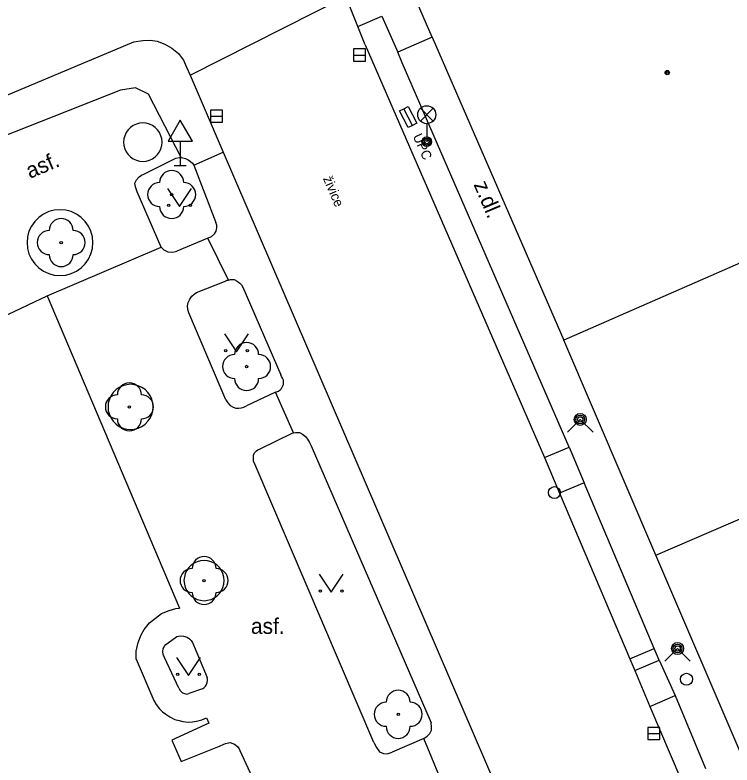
# Model space of a CAD drawing. Extents: x -596229 to -595156, y -1161237 to -1159376.
# Drawn here: x -595800.64 to -595770.79, y -1160729.89 to -1160698.66 of the extents above; entities that cross this region are included whole.
import ezdxf

# ---------------------------------------------------------------- set-up
doc = ezdxf.new("R2010")
doc.units = 0
for name, color, linetype in [('Level 22', 7, 'Continuous'), ('Level 27', 7, 'Continuous'), ('Level 28', 7, 'Continuous'), ('Level 31', 7, 'Continuous'), ('Level 33', 7, 'Continuous'), ('Level 34', 7, 'Continuous'), ('Level 36', 7, 'Continuous'), ('Level 39', 7, 'Continuous'), ('slaboproud - povrch.  znaky a tel. budka skut. velikost', 7, 'Continuous'), ('Specificka linie pasportu komunikaci', 7, 'Continuous'), ('TM - budovy zdene_ betonove - VP', 7, 'Continuous'), ('TM - chodniky - VP', 7, 'Continuous'), ('TM - komunikace - VP', 7, 'Continuous'), ('TM - popis objektu', 7, 'Continuous'), ('TM - popis povrchu', 7, 'Continuous'), ('TM - rozhrani mezi zpev. plochami mezi sebou - VP', 7, 'Continuous'), ('TM - rozhrani ploch obecne - VP', 7, 'Continuous')]:
    doc.layers.add(name, color=color, linetype=linetype)

msp = doc.modelspace()

# ---------------------------------------------------------------- linework, layer by layer
at = {"layer": 'Level 22'}
for centre in [(-595794.12, -1160706.14), (-595798.72, -1160708.14), (-595791, -1160713.3), (-595795.88, -1160714.98), (-595792.77, -1160722.21), (-595784.69, -1160727.78)]:
    msp.add_circle(centre, 0.05, dxfattribs=at)
for centre, start, end in [((-595794.12, -1160705.64), 0, 180), ((-595794.62, -1160706.14), 90, 270), ((-595793.62, -1160706.14), 270, 90), ((-595794.12, -1160706.64), 180, 0), ((-595798.72, -1160707.64), 0, 180), ((-595799.22, -1160708.14), 90, 270), ((-595798.22, -1160708.14), 270, 90), ((-595798.72, -1160708.64), 180, 0), ((-595791, -1160712.8), 0, 180), ((-595791.5, -1160713.3), 90, 270), ((-595790.5, -1160713.3), 270, 90), ((-595791, -1160713.8), 180, 0), ((-595795.88, -1160714.48), 0, 180), ((-595796.38, -1160714.98), 90, 270), ((-595795.38, -1160714.98), 270, 90), ((-595795.88, -1160715.48), 180, 0), ((-595792.77, -1160721.71), 0, 180), ((-595793.27, -1160722.21), 90, 270), ((-595792.27, -1160722.21), 270, 90), ((-595792.77, -1160722.71), 180, 0), ((-595784.69, -1160727.28), 0, 180), ((-595785.19, -1160727.78), 90, 270), ((-595784.19, -1160727.78), 270, 90), ((-595784.69, -1160728.28), 180, 0)]:
    msp.add_arc(centre, 0.5, start, end, dxfattribs=at)
at = {"layer": 'Level 27'}
for p, q in [((-595786.55, -1160700.33), (-595786.05, -1160700.33)), ((-595792.5, -1160702.87), (-595792, -1160702.87)), ((-595774.3, -1160728.58), (-595773.8, -1160728.58))]:
    msp.add_line(p, q, dxfattribs=at)
for points in [[(-595786.55, -1160700.58), (-595786.05, -1160700.58), (-595786.05, -1160700.08), (-595786.55, -1160700.08)], [(-595792.5, -1160703.12), (-595792, -1160703.12), (-595792, -1160702.62), (-595792.5, -1160702.62)], [(-595774.3, -1160728.83), (-595773.8, -1160728.83), (-595773.8, -1160728.33), (-595774.3, -1160728.33)]]:
    msp.add_lwpolyline(points, close=True, dxfattribs=at)
at = {"layer": 'Level 28'}
for centre in [(-595778.19, -1160718.55), (-595772.69, -1160726.32)]:
    msp.add_circle(centre, 0.25, dxfattribs=at)
at = {"layer": 'Level 31'}
for points in [[(-595777.64, -1160716.03), (-595777.11, -1160715.5), (-595776.58, -1160716.03)], [(-595773.59, -1160725.57), (-595773.06, -1160725.04), (-595772.53, -1160725.57)]]:
    msp.add_lwpolyline(points, dxfattribs=at)
for centre, radius in [((-595777.11, -1160715.5), 0.25), ((-595777.11, -1160715.5), 0.18), ((-595777.11, -1160715.5), 0.11), ((-595773.06, -1160725.04), 0.25), ((-595773.06, -1160725.04), 0.18), ((-595773.06, -1160725.04), 0.11)]:
    msp.add_circle(centre, radius, dxfattribs=at)
at = {"layer": 'Level 33'}
for p, q in [((-595783.765, -1160703.08), (-595783.235, -1160702.55)), ((-595783.765, -1160702.55), (-595783.235, -1160703.08)), ((-595783.5, -1160703.19), (-595783.5, -1160703.94))]:
    msp.add_line(p, q, dxfattribs=at)
for centre, radius in [((-595783.5, -1160702.815), 0.375), ((-595783.5, -1160703.94), 0.2), ((-595783.5, -1160703.94), 0.145), ((-595783.5, -1160703.94), 0.0876)]:
    msp.add_circle(centre, radius, dxfattribs=at)
at = {"layer": 'Level 34'}
for p, q in [((-595793.76, -1160703.912), (-595793.76, -1160704.93)), ((-595794.01, -1160704.93), (-595793.51, -1160704.93))]:
    msp.add_line(p, q, dxfattribs=at)
msp.add_lwpolyline([(-595794.26, -1160703.912), (-595793.26, -1160703.912), (-595793.76, -1160703.046)], close=True, dxfattribs=at)
at = {"layer": 'Level 36'}
for points in [[(-595794.29, -1160705.89), (-595793.79, -1160706.64), (-595793.29, -1160705.89)], [(-595791.92, -1160711.94), (-595791.42, -1160712.69), (-595790.92, -1160711.94)], [(-595787.98, -1160721.95), (-595787.48, -1160722.7), (-595786.98, -1160721.95)], [(-595793.92, -1160725.41), (-595793.42, -1160726.16), (-595792.92, -1160725.41)]]:
    msp.add_lwpolyline(points, dxfattribs=at)
for centre in [(-595794.24, -1160706.59), (-595793.341, -1160706.59), (-595791.87, -1160712.64), (-595790.971, -1160712.64), (-595787.93, -1160722.65), (-595787.031, -1160722.65), (-595793.87, -1160726.11), (-595792.971, -1160726.11)]:
    msp.add_circle(centre, 0.05, dxfattribs=at)
at = {"layer": 'Level 39'}
for radius in [0.09, 0.0398]:
    msp.add_circle((-595773.49, -1160701.06), radius, dxfattribs=at)
at = {"layer": 'slaboproud - povrch.  znaky a tel. budka skut. velikost'}
for points in [[(-595784.63, -1160702.66), (-595784.45, -1160702.57)], [(-595784.28, -1160703.35), (-595784.63, -1160702.66)], [(-595784.45, -1160702.57), (-595784.27, -1160702.48)], [(-595784.1, -1160703.26), (-595784.45, -1160702.57)], [(-595784.27, -1160702.48), (-595783.92, -1160703.17)], [(-595784.1, -1160703.26), (-595784.28, -1160703.35)], [(-595783.92, -1160703.17), (-595784.1, -1160703.26)]]:
    msp.add_lwpolyline(points, dxfattribs=at)
at = {"layer": 'Specificka linie pasportu komunikaci'}
for points in [[(-595793.35, -1160701.17), (-595786.87, -1160697.88)], [(-595793.73, -1160704.6), (-595795.09, -1160701.96), (-595795.62, -1160701.7), (-595796.25, -1160701.8), (-595804.52, -1160705.05)], [(-595793.2, -1160704.91), (-595791.97, -1160704.38)], [(-595791.75, -1160709.7), (-595792.61, -1160707.95)], [(-595799.3, -1160710.36), (-595794.56, -1160708.33)], [(-595789.05, -1160716.06), (-595789.8, -1160714.37)], [(-595777.58, -1160716.66), (-595776.95, -1160718.14)], [(-595775.05, -1160725.47), (-595774.03, -1160725.04)], [(-595773.82, -1160725.53), (-595773.16, -1160727)], [(-595782.27, -1160732.07), (-595783.63, -1160728.78)]]:
    msp.add_lwpolyline(points, dxfattribs=at)
at = {"layer": 'TM - budovy zdene_ betonove - VP'}
for points in [[(-595783.28, -1160699.59), (-595783.88, -1160698.18)], [(-595783.28, -1160699.59), (-595777.8, -1160712.2)], [(-595764.99, -1160706.59), (-595777.8, -1160712.2)], [(-595773.96, -1160721.15), (-595777.8, -1160712.2)], [(-595773.96, -1160721.15), (-595761.58, -1160715.81)], [(-595770.41, -1160729.44), (-595773.96, -1160721.15)]]:
    msp.add_lwpolyline(points, dxfattribs=at)
at = {"layer": 'TM - chodniky - VP'}
for points in [[(-595786.37, -1160699.15), (-595785.37, -1160698.71), (-595784.7, -1160700.21)], [(-595784.52, -1160700.65), (-595784.7, -1160700.21)], [(-595777.58, -1160716.66), (-595784.52, -1160700.65)], [(-595795.28, -1160705.29), (-595793.95, -1160704.62)], [(-595793.95, -1160704.62), (-595793.79, -1160704.6), (-595793.73, -1160704.6)], [(-595793.73, -1160704.6), (-595793.66, -1160704.61), (-595793.55, -1160704.64), (-595793.43, -1160704.7), (-595793.33, -1160704.76), (-595793.26, -1160704.83), (-595793.2, -1160704.91)], [(-595793.2, -1160704.91), (-595792.28, -1160707.31)], [(-595795.55, -1160706.02), (-595795.62, -1160705.82), (-595795.65, -1160705.67), (-595795.59, -1160705.53), (-595795.48, -1160705.4), (-595795.37, -1160705.33), (-595795.28, -1160705.29)], [(-595794.56, -1160708.33), (-595795.55, -1160706.02)], [(-595799.46, -1160706.95), (-595799.65, -1160707.09)], [(-595799.24, -1160706.85), (-595799.46, -1160706.95)], [(-595799.01, -1160706.79), (-595799.24, -1160706.85)], [(-595798.77, -1160706.77), (-595799.01, -1160706.79)], [(-595798.53, -1160706.79), (-595798.77, -1160706.77)], [(-595798.3, -1160706.85), (-595798.53, -1160706.79)], [(-595798.08, -1160706.95), (-595798.3, -1160706.85)], [(-595797.89, -1160707.09), (-595798.08, -1160706.95)], [(-595799.82, -1160707.26), (-595799.96, -1160707.45)], [(-595799.65, -1160707.09), (-595799.82, -1160707.26)], [(-595797.72, -1160707.26), (-595797.89, -1160707.09)], [(-595797.58, -1160707.45), (-595797.72, -1160707.26)], [(-595792.61, -1160707.95), (-595792.46, -1160707.88), (-595792.34, -1160707.77), (-595792.27, -1160707.66), (-595792.24, -1160707.52), (-595792.24, -1160707.41), (-595792.28, -1160707.31)], [(-595800.06, -1160707.67), (-595800.12, -1160707.9)], [(-595799.96, -1160707.45), (-595800.06, -1160707.67)], [(-595797.48, -1160707.67), (-595797.58, -1160707.45)], [(-595797.42, -1160707.9), (-595797.48, -1160707.67)], [(-595800.12, -1160707.9), (-595800.14, -1160708.14)], [(-595797.4, -1160708.14), (-595797.42, -1160707.9)], [(-595792.61, -1160707.95), (-595793.9, -1160708.5)], [(-595800.14, -1160708.14), (-595800.12, -1160708.38)], [(-595797.42, -1160708.38), (-595797.4, -1160708.14)], [(-595800.12, -1160708.38), (-595800.06, -1160708.61)], [(-595800.06, -1160708.61), (-595799.96, -1160708.83)], [(-595797.58, -1160708.83), (-595797.48, -1160708.61)], [(-595797.48, -1160708.61), (-595797.42, -1160708.38)], [(-595794.56, -1160708.33), (-595794.44, -1160708.44), (-595794.28, -1160708.52), (-595794.13, -1160708.54), (-595794.01, -1160708.53), (-595793.9, -1160708.5)], [(-595799.96, -1160708.83), (-595799.82, -1160709.02)], [(-595797.72, -1160709.02), (-595797.58, -1160708.83)], [(-595799.82, -1160709.02), (-595799.65, -1160709.19)], [(-595799.65, -1160709.19), (-595799.46, -1160709.33)], [(-595798.08, -1160709.33), (-595797.89, -1160709.19)], [(-595797.89, -1160709.19), (-595797.72, -1160709.02)], [(-595799.46, -1160709.33), (-595799.24, -1160709.43)], [(-595799.24, -1160709.43), (-595799.01, -1160709.49)], [(-595799.01, -1160709.49), (-595798.77, -1160709.51)], [(-595798.77, -1160709.51), (-595798.53, -1160709.49)], [(-595798.53, -1160709.49), (-595798.3, -1160709.43)], [(-595798.3, -1160709.43), (-595798.08, -1160709.33)], [(-595793.09, -1160710.22), (-595791.92, -1160709.76)], [(-595791.92, -1160709.76), (-595791.81, -1160709.71), (-595791.75, -1160709.7)], [(-595791.75, -1160709.7), (-595791.67, -1160709.68), (-595791.52, -1160709.68), (-595791.39, -1160709.74), (-595791.28, -1160709.83), (-595791.21, -1160709.9), (-595791.16, -1160709.99)], [(-595791.16, -1160709.99), (-595789.58, -1160713.65)], [(-595810.32, -1160715.58), (-595799.3, -1160710.36)], [(-595799.3, -1160710.36), (-595793.8, -1160723.36)], [(-595793.41, -1160711.07), (-595793.45, -1160710.92), (-595793.46, -1160710.77), (-595793.43, -1160710.64), (-595793.37, -1160710.5), (-595793.28, -1160710.37), (-595793.19, -1160710.29), (-595793.09, -1160710.22)], [(-595791.86, -1160714.69), (-595793.41, -1160711.07)], [(-595789.8, -1160714.37), (-595789.68, -1160714.32), (-595789.6, -1160714.27), (-595789.55, -1160714.21), (-595789.5, -1160714.13), (-595789.47, -1160714.05), (-595789.47, -1160713.96), (-595789.47, -1160713.87), (-595789.51, -1160713.78), (-595789.55, -1160713.71), (-595789.58, -1160713.65)], [(-595796.3, -1160714.17), (-595796.43, -1160714.26)], [(-595796.15, -1160714.1), (-595796.3, -1160714.17)], [(-595795.99, -1160714.06), (-595796.15, -1160714.1)], [(-595795.83, -1160714.04), (-595795.99, -1160714.06)], [(-595795.67, -1160714.06), (-595795.83, -1160714.04)], [(-595795.51, -1160714.1), (-595795.67, -1160714.06)], [(-595795.36, -1160714.17), (-595795.51, -1160714.1)], [(-595795.23, -1160714.26), (-595795.36, -1160714.17)], [(-595796.64, -1160714.51), (-595796.71, -1160714.66)], [(-595796.55, -1160714.38), (-595796.64, -1160714.51)], [(-595796.43, -1160714.26), (-595796.55, -1160714.38)], [(-595795.11, -1160714.38), (-595795.23, -1160714.26)], [(-595795.02, -1160714.51), (-595795.11, -1160714.38)], [(-595794.95, -1160714.66), (-595795.02, -1160714.51)], [(-595789.8, -1160714.37), (-595791.01, -1160714.94)], [(-595796.76, -1160714.82), (-595796.77, -1160714.98)], [(-595796.71, -1160714.66), (-595796.76, -1160714.82)], [(-595794.91, -1160714.82), (-595794.95, -1160714.66)], [(-595794.89, -1160714.98), (-595794.91, -1160714.82)], [(-595791.86, -1160714.69), (-595791.78, -1160714.81), (-595791.68, -1160714.92), (-595791.56, -1160714.99), (-595791.45, -1160715.03), (-595791.34, -1160715.04), (-595791.22, -1160715.02), (-595791.12, -1160714.99), (-595791.01, -1160714.94)], [(-595796.77, -1160714.98), (-595796.76, -1160715.14)], [(-595796.76, -1160715.14), (-595796.71, -1160715.3)], [(-595794.95, -1160715.3), (-595794.91, -1160715.14)], [(-595794.91, -1160715.14), (-595794.89, -1160714.98)], [(-595796.71, -1160715.3), (-595796.64, -1160715.45)], [(-595796.64, -1160715.45), (-595796.55, -1160715.58)], [(-595795.11, -1160715.58), (-595795.02, -1160715.45)], [(-595795.02, -1160715.45), (-595794.95, -1160715.3)], [(-595796.55, -1160715.58), (-595796.43, -1160715.7)], [(-595796.43, -1160715.7), (-595796.3, -1160715.79)], [(-595796.3, -1160715.79), (-595796.15, -1160715.86)], [(-595795.51, -1160715.86), (-595795.36, -1160715.79)], [(-595795.36, -1160715.79), (-595795.23, -1160715.7)], [(-595795.23, -1160715.7), (-595795.11, -1160715.58)], [(-595796.15, -1160715.86), (-595795.99, -1160715.91)], [(-595795.99, -1160715.91), (-595795.83, -1160715.92)], [(-595795.83, -1160715.92), (-595795.67, -1160715.91)], [(-595795.67, -1160715.91), (-595795.51, -1160715.86)], [(-595790.44, -1160716.72), (-595789.1, -1160716.07)], [(-595789.1, -1160716.07), (-595789.05, -1160716.06)], [(-595789.05, -1160716.06), (-595788.96, -1160716.04), (-595788.8, -1160716.05), (-595788.67, -1160716.12), (-595788.55, -1160716.21), (-595788.46, -1160716.33), (-595788.38, -1160716.46), (-595788.32, -1160716.6)], [(-595790.65, -1160717.39), (-595790.71, -1160717.24), (-595790.72, -1160717.09), (-595790.71, -1160716.98), (-595790.66, -1160716.88), (-595790.59, -1160716.81), (-595790.53, -1160716.77), (-595790.44, -1160716.72)], [(-595788.32, -1160716.6), (-595783.32, -1160728.14)], [(-595778.6, -1160717.09), (-595777.58, -1160716.66)], [(-595785.7, -1160728.95), (-595790.65, -1160717.39)], [(-595776.95, -1160718.14), (-595777.97, -1160718.57)], [(-595774.03, -1160725.04), (-595776.95, -1160718.14)], [(-595792.92, -1160721.39), (-595793.06, -1160721.43)], [(-595792.77, -1160721.38), (-595792.92, -1160721.39)], [(-595792.63, -1160721.39), (-595792.77, -1160721.38)], [(-595792.48, -1160721.43), (-595792.63, -1160721.39)], [(-595793.41, -1160721.67), (-595793.49, -1160721.79)], [(-595793.31, -1160721.57), (-595793.41, -1160721.67)], [(-595793.19, -1160721.49), (-595793.31, -1160721.57)], [(-595793.06, -1160721.43), (-595793.19, -1160721.49)], [(-595792.35, -1160721.49), (-595792.48, -1160721.43)], [(-595792.23, -1160721.57), (-595792.35, -1160721.49)], [(-595792.13, -1160721.67), (-595792.23, -1160721.57)], [(-595792.05, -1160721.79), (-595792.13, -1160721.67)], [(-595793.56, -1160721.92), (-595793.59, -1160722.07)], [(-595793.49, -1160721.79), (-595793.56, -1160721.92)], [(-595791.99, -1160721.92), (-595792.05, -1160721.79)], [(-595791.95, -1160722.07), (-595791.99, -1160721.92)], [(-595793.59, -1160722.07), (-595793.61, -1160722.21)], [(-595793.61, -1160722.21), (-595793.59, -1160722.36)], [(-595791.94, -1160722.21), (-595791.95, -1160722.07)], [(-595791.95, -1160722.36), (-595791.94, -1160722.21)], [(-595793.59, -1160722.36), (-595793.56, -1160722.5)], [(-595793.56, -1160722.5), (-595793.49, -1160722.63)], [(-595793.49, -1160722.63), (-595793.41, -1160722.75)], [(-595792.13, -1160722.75), (-595792.05, -1160722.63)], [(-595792.05, -1160722.63), (-595791.99, -1160722.5)], [(-595791.99, -1160722.5), (-595791.95, -1160722.36)], [(-595793.41, -1160722.75), (-595793.31, -1160722.85)], [(-595793.31, -1160722.85), (-595793.19, -1160722.93)], [(-595793.19, -1160722.93), (-595793.06, -1160723)], [(-595792.48, -1160723), (-595792.35, -1160722.93)], [(-595792.35, -1160722.93), (-595792.23, -1160722.85)], [(-595792.23, -1160722.85), (-595792.13, -1160722.75)], [(-595793.06, -1160723), (-595792.92, -1160723.03)], [(-595792.92, -1160723.03), (-595792.77, -1160723.05)], [(-595792.77, -1160723.05), (-595792.63, -1160723.03)], [(-595792.63, -1160723.03), (-595792.48, -1160723)], [(-595795.6, -1160725.48), (-595795.6, -1160725.15), (-595795.52, -1160724.79), (-595795.39, -1160724.47), (-595795.26, -1160724.25), (-595795.04, -1160723.97), (-595794.8, -1160723.77), (-595794.55, -1160723.58), (-595794.23, -1160723.46), (-595793.95, -1160723.38), (-595793.8, -1160723.36)], [(-595794.26, -1160724.8), (-595793.91, -1160724.54)], [(-595793.91, -1160724.54), (-595793.77, -1160724.51), (-595793.63, -1160724.52), (-595793.48, -1160724.57), (-595793.38, -1160724.64), (-595793.31, -1160724.7), (-595793.25, -1160724.79)], [(-595794.42, -1160725.41), (-595794.47, -1160725.29), (-595794.49, -1160725.16), (-595794.47, -1160725.05), (-595794.43, -1160724.96), (-595794.36, -1160724.88), (-595794.26, -1160724.8)], [(-595793.25, -1160724.79), (-595792.64, -1160726.25)], [(-595773.82, -1160725.53), (-595774.03, -1160725.04)], [(-595795.6, -1160725.48), (-595794.86, -1160727.21)], [(-595793.82, -1160726.69), (-595794.42, -1160725.41)], [(-595774.84, -1160725.96), (-595773.82, -1160725.53)], [(-595792.84, -1160726.72), (-595792.77, -1160726.67), (-595792.71, -1160726.61), (-595792.67, -1160726.54), (-595792.64, -1160726.45), (-595792.63, -1160726.38), (-595792.63, -1160726.31), (-595792.64, -1160726.25)], [(-595793.82, -1160726.69), (-595793.76, -1160726.79), (-595793.67, -1160726.88), (-595793.59, -1160726.92), (-595793.49, -1160726.94), (-595793.4, -1160726.92)], [(-595792.84, -1160726.72), (-595793.4, -1160726.92)], [(-595774.21, -1160727.45), (-595773.16, -1160727)], [(-595773.16, -1160727), (-595771.9, -1160730.03)], [(-595794.86, -1160727.21), (-595794.76, -1160727.37), (-595794.62, -1160727.55), (-595794.5, -1160727.67), (-595794.37, -1160727.78), (-595794.2, -1160727.89), (-595793.99, -1160727.99), (-595793.81, -1160728.04), (-595793.65, -1160728.08), (-595793.44, -1160728.1), (-595793.26, -1160728.09), (-595793.08, -1160728.07), (-595792.87, -1160728.01), (-595792.67, -1160727.92)], [(-595792.67, -1160727.92), (-595792.57, -1160728.15), (-595794.12, -1160728.85), (-595793.72, -1160729.75), (-595792.2, -1160729.14)], [(-595783.63, -1160728.78), (-595783.48, -1160728.69), (-595783.38, -1160728.58), (-595783.3, -1160728.44), (-595783.3, -1160728.31), (-595783.32, -1160728.14)], [(-595783.63, -1160728.78), (-595784.94, -1160729.35)], [(-595792.2, -1160729.14), (-595791.88, -1160729), (-595791.68, -1160728.96), (-595791.5, -1160729.02), (-595791.38, -1160729.12), (-595791.31, -1160729.21), (-595791.28, -1160729.28)], [(-595785.7, -1160728.95), (-595785.6, -1160729.16), (-595785.47, -1160729.34), (-595785.3, -1160729.41), (-595785.15, -1160729.43), (-595785.03, -1160729.39), (-595784.94, -1160729.35)], [(-595791.28, -1160729.28), (-595789.97, -1160732.15)]]:
    msp.add_lwpolyline(points, dxfattribs=at)
at = {"layer": 'TM - komunikace - VP'}
for points in [[(-595786.37, -1160699.15), (-595786.87, -1160697.88)], [(-595786.07, -1160699.9), (-595786.32, -1160699.28), (-595786.37, -1160699.15)], [(-595803.11, -1160702.89), (-595795.7, -1160699.78)], [(-595795.7, -1160699.78), (-595795.32, -1160699.72), (-595795.01, -1160699.71), (-595794.73, -1160699.75), (-595794.41, -1160699.88), (-595794.11, -1160700.04), (-595793.84, -1160700.27), (-595793.63, -1160700.54), (-595793.5, -1160700.83), (-595793.35, -1160701.17)], [(-595786.07, -1160699.9), (-595778.6, -1160717.09)], [(-595793.35, -1160701.17), (-595791.97, -1160704.38)], [(-595791.97, -1160704.38), (-595776.09, -1160741.31)], [(-595778.6, -1160717.09), (-595777.97, -1160718.57)], [(-595777.97, -1160718.57), (-595775.05, -1160725.47)], [(-595775.05, -1160725.47), (-595774.84, -1160725.96)], [(-595774.84, -1160725.96), (-595774.21, -1160727.45)], [(-595774.21, -1160727.45), (-595772.93, -1160730.48)]]:
    msp.add_lwpolyline(points, dxfattribs=at)
at = {"layer": 'TM - rozhrani mezi zpev. plochami mezi sebou - VP'}
msp.add_lwpolyline([(-595783.28, -1160699.59), (-595784.7, -1160700.21)], dxfattribs=at)
at = {"layer": 'TM - rozhrani ploch obecne - VP'}
for points in [[(-595795.72, -1160703.27), (-595795.83, -1160703.35)], [(-595795.59, -1160703.21), (-595795.72, -1160703.27)], [(-595795.46, -1160703.17), (-595795.59, -1160703.21)], [(-595795.32, -1160703.16), (-595795.46, -1160703.17)], [(-595795.18, -1160703.17), (-595795.32, -1160703.16)], [(-595795.05, -1160703.21), (-595795.18, -1160703.17)], [(-595794.92, -1160703.27), (-595795.05, -1160703.21)], [(-595794.81, -1160703.35), (-595794.92, -1160703.27)], [(-595796.01, -1160703.56), (-595796.07, -1160703.69)], [(-595795.93, -1160703.45), (-595796.01, -1160703.56)], [(-595795.83, -1160703.35), (-595795.93, -1160703.45)], [(-595794.71, -1160703.45), (-595794.81, -1160703.35)], [(-595794.63, -1160703.56), (-595794.71, -1160703.45)], [(-595794.57, -1160703.69), (-595794.63, -1160703.56)], [(-595796.11, -1160703.82), (-595796.12, -1160703.96)], [(-595796.07, -1160703.69), (-595796.11, -1160703.82)], [(-595794.53, -1160703.82), (-595794.57, -1160703.69)], [(-595794.52, -1160703.96), (-595794.53, -1160703.82)], [(-595796.12, -1160703.96), (-595796.11, -1160704.1)], [(-595796.11, -1160704.1), (-595796.07, -1160704.23)], [(-595796.07, -1160704.23), (-595796.01, -1160704.36)], [(-595794.63, -1160704.36), (-595794.57, -1160704.23)], [(-595794.57, -1160704.23), (-595794.53, -1160704.1)], [(-595794.53, -1160704.1), (-595794.52, -1160703.96)], [(-595796.01, -1160704.36), (-595795.93, -1160704.47)], [(-595795.93, -1160704.47), (-595795.83, -1160704.57)], [(-595794.81, -1160704.57), (-595794.71, -1160704.47)], [(-595794.71, -1160704.47), (-595794.63, -1160704.36)], [(-595795.83, -1160704.57), (-595795.72, -1160704.65)], [(-595795.72, -1160704.65), (-595795.59, -1160704.71)], [(-595795.59, -1160704.71), (-595795.46, -1160704.75)], [(-595795.46, -1160704.75), (-595795.32, -1160704.76)], [(-595795.32, -1160704.76), (-595795.18, -1160704.75)], [(-595795.18, -1160704.75), (-595795.05, -1160704.71)], [(-595795.05, -1160704.71), (-595794.92, -1160704.65)], [(-595794.92, -1160704.65), (-595794.81, -1160704.57)]]:
    msp.add_lwpolyline(points, dxfattribs=at)

# ---------------------------------------------------------------- texts
at = {"layer": 'TM - popis objektu'}
msp.add_text('UPC', height=0.4, rotation=294.0343, dxfattribs=at).set_placement((-595784.09, -1160703.71))
at = {"layer": 'TM - popis povrchu'}
for s, height, rotation, p in [('asf.', 0.65, 22.9675, (-595800.02, -1160705.49)), ('živice', 0.4, 293.3016, (-595787.83, -1160705.47)), ('z.dl.', 0.65, 292.9614, (-595781.56, -1160705.72))]:
    msp.add_text(s, height=height, rotation=rotation, dxfattribs=at).set_placement(p)
msp.add_text('asf.', height=0.65, dxfattribs=at).set_placement((-595790.82, -1160724.43))

doc.saveas('drawing.dxf')
